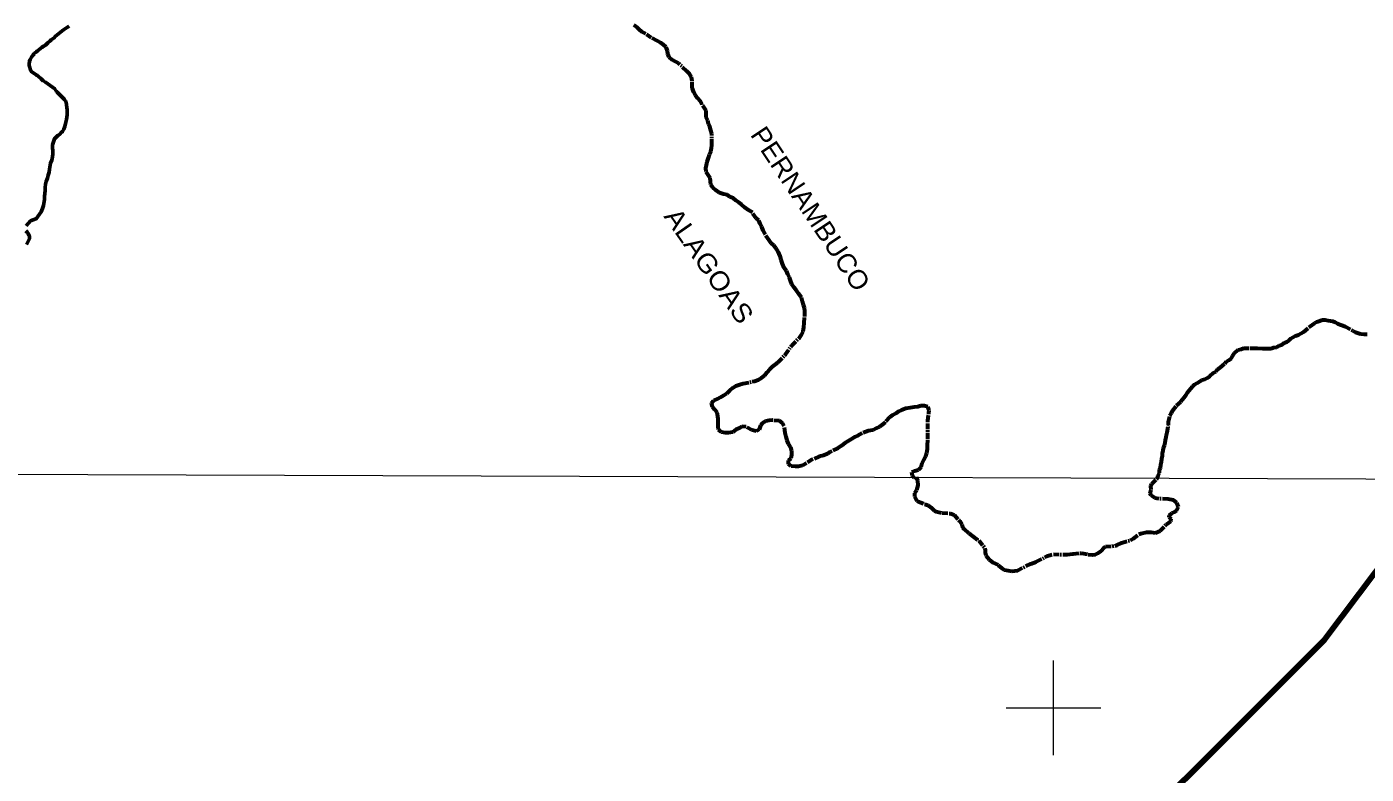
# Model space of a CAD drawing. Extents: x 553962 to 842807, y 8883888 to 9032388.
# Drawn here: x 628336 to 656600, y 8998597 to 9014382 of the extents above; entities that cross this region are included whole.
import ezdxf
from ezdxf.enums import TextEntityAlignment as Align

# ---------------------------------------------------------------- set-up
doc = ezdxf.new("R2010")
doc.units = 0
doc.header["$LTSCALE"] = 20
doc.linetypes.add('LONG_DASH_SHORT_DASH', pattern=[9.9, 6, -1.2, 1.5, -1.2])
for name, color, linetype, lineweight in [('1', 7, 'Continuous', 13), ('2', 7, 'Continuous', 13), ('24', 7, 'Continuous', 25), ('7', 7, 'LONG_DASH_SHORT_DASH', 60), ('9', 7, 'Continuous', 90)]:
    doc.layers.add(name, color=color, linetype=linetype, lineweight=lineweight)
doc.layers.add('42', color=7, linetype='Continuous')

msp = doc.modelspace()

# ---------------------------------------------------------------- linework, layer by layer
at = {"layer": '1'}
msp.add_lwpolyline([(565303.24, 9005146.57), (664889.8, 9004806.7), (719872.1, 9004543.9), (790635.75, 9004109.02)], dxfattribs=at)
for points in [[(646965.9, 9004860.14), (647054.19, 9004901.57), (647053.49, 9004901.57), (647052.79, 9004897.37), (647051.39, 9004891.77), (647051.39, 9004880.57), (647051.39, 9004873.56), (647051.39, 9004869.36), (647051.39, 9004865.16), (647051.39, 9004859.56), (647052.09, 9004852.56), (647052.09, 9004846.96), (647052.09, 9004842.76), (647052.09, 9004842.06), (647052.09, 9004841.36), (647052.09, 9004840.66), (647052.79, 9004840.66), (647053.49, 9004840.66), (647057.69, 9004841.36), (647061.89, 9004842.06), (647068.89, 9004842.76), (647077.29, 9004843.46), (647085.69, 9004847.66), (647091.28, 9004849.06), (647099.68, 9004853.26), (647109.48, 9004853.96), (647116.48, 9004858.16), (647123.48, 9004862.36), (647124.88, 9004863.76), (647124.88, 9004867.96), (647124.88, 9004869.36), (647124.88, 9004870.76), (647124.88, 9004871.46), (647124.88, 9004872.86), (647124.88, 9004874.26), (647124.88, 9004874.96), (647124.88, 9004875.66), (647124.18, 9004874.96), (647122.78, 9004873.56), (647122.08, 9004865.16), (647120.68, 9004858.16), (647119.98, 9004853.96), (647119.98, 9004854.66), (647119.98, 9004855.36), (647119.98, 9004859.56), (647119.98, 9004860.96), (647121.38, 9004862.36), (647122.08, 9004866.56), (647122.08, 9004870.76), (647122.78, 9004876.36), (647122.78, 9004877.76), (647123.48, 9004877.76), (647124.18, 9004877.76), (647124.88, 9004877.76), (647125.57, 9004877.76)], [(647125.57, 9004877.76), (647126.27, 9004877.76), (647125.57, 9004877.76), (647126.27, 9004877.76)]]:
    msp.add_spline(points, degree=3, dxfattribs=at)
at = {"layer": '2'}
for p, q in [((650000, 8999000), (650000, 9001000)), ((649000, 9000000), (651000, 9000000))]:
    msp.add_line(p, q, dxfattribs=at)
at = {"layer": '24', "lineweight": 53}
for points in [[(628385.1, 9013563.68), (628384.6, 9013589.07), (628393.84, 9013653.06), (628406.77, 9013693.54), (628435.26, 9013742.54), (628473.33, 9013786.87), (628489.73, 9013813.25), (628501.45, 9013824.58), (628538.46, 9013852.91), (628556.01, 9013869.9), (628589.9, 9013894.46), (628628.82, 9013933.15), (628651.11, 9013946.39), (628673.69, 9013962.45), (628695.09, 9013973.81), (628729.46, 9013996.5), (628744.73, 9014007.83), (628779.82, 9014042.74), (628830.14, 9014083.35), (628852.46, 9014106), (628910.21, 9014151.33), (628933.88, 9014173.98), (629083.06, 9014298.61), (629109.71, 9014314.69), (629174.02, 9014360.98), (629226.43, 9014394.07)], [(628991.48, 9012087.27), (629022.49, 9012108.06), (629071.71, 9012159.95), (629084.87, 9012162.82), (629086.91, 9012173.17), (629118.13, 9012217.47), (629138.27, 9012273.03), (629161.99, 9012369.03), (629172.03, 9012423.61), (629184.17, 9012523.34), (629184.4, 9012576.01), (629190.21, 9012625.87), (629183.64, 9012680.4), (629167.1, 9012786.62), (629159.15, 9012796.94), (629128.44, 9012844.8), (629090.72, 9012887.94), (628980.3, 9012992.9), (628979.04, 9013000.42), (628970.88, 9013002.28), (628969.23, 9013017.32), (628950.22, 9013031.36), (628929.77, 9013068.92), (628829.8, 9013142.88), (628780.71, 9013176.58), (628727.78, 9013209.32), (628680.58, 9013243.02), (628635.95, 9013283.31), (628574.75, 9013335.78), (628552.3, 9013351.69), (628548.67, 9013360.14), (628426.99, 9013439.68), (628422.47, 9013448.13), (628385.1, 9013563.68)], [(628322.96, 9010177.8), (628415.6, 9010283.43), (628526.31, 9010323.3), (628535.74, 9010328.03), (628642.19, 9010476.04), (628665.66, 9010541.01), (628685.12, 9010606.9), (628709.81, 9010732.07), (628710.23, 9010799.78), (628722.34, 9010925.85), (628722.42, 9010990.74), (628731.83, 9011054.72), (628747.34, 9011116.84), (628773, 9011182.76), (628789.15, 9011246.77), (628807.61, 9011309.84), (628814.77, 9011376.63), (628839.18, 9011499.92), (628861.99, 9011567.71), (628878.49, 9011635.47), (628887.43, 9011699.46), (628887.11, 9011760.58), (628880.69, 9011826.4), (628881.06, 9011890.35), (628917.21, 9012018.37), (628991.48, 9012087.27)], [(628332.67, 9009781.89), (628390, 9009900.58), (628393.8, 9009911.88), (628393.7, 9009960.78), (628392.49, 9009967.36), (628377.96, 9009983.3), (628365.8, 9010017.12), (628342.78, 9010045.26), (628316.93, 9010072.44)]]:
    msp.add_lwpolyline(points, dxfattribs=at)
at = {"layer": '7'}
for points in [[(642587.86, 9012738.16), (642554.96, 9012803.29), (642491.88, 9012875.82), (642448.95, 9012935.89), (642411.02, 9013003.51), (642378.03, 9013091.24), (642377.48, 9013241.87), (642359.6, 9013319.62), (642321.67, 9013387.24), (642261.15, 9013447.23), (642084.67, 9013614.67), (642014.2, 9013649.52), (641953.76, 9013686.91), (641888.24, 9013741.86), (641865.39, 9013807.04), (641855.09, 9013874.78), (641829.68, 9013952.49), (641771.71, 9014002.45), (641713.77, 9014044.88), (641640.76, 9014087.25), (641512.41, 9014146.94), (641383.94, 9014239.28), (641315.98, 9014271.62), (641260.53, 9014321.59), (641210.1, 9014371.59), (641144.61, 9014416.49)], [(642956.54, 9010871.86), (642875.93, 9010931.76), (642812.91, 9010989.23), (642767.47, 9011046.78), (642764.7, 9011117.06), (642756.89, 9011189.84), (642713.95, 9011252.42), (642670.99, 9011320.02), (642668.21, 9011392.81), (642675.5, 9011460.63), (642692.82, 9011531.01), (642720.16, 9011611.47), (642739.99, 9011684.36), (642767.38, 9011749.76), (642787.24, 9011815.12), (642792, 9011885.44), (642791.14, 9012118.93), (642768.26, 9012191.64), (642750.39, 9012266.88), (642720.01, 9012329.51), (642709.69, 9012402.27), (642674.3, 9012462.37), (642668.99, 9012537.67), (642668.71, 9012615.49), (642587.86, 9012738.16)], [(642909.85, 9006525.44), (642972.52, 9006563.38), (643042.72, 9006603.87), (643110.43, 9006636.82), (643173, 9006699.87), (643233.1, 9006755.38), (643300.76, 9006800.88), (643383.57, 9006828.87), (643451.33, 9006846.75), (643689.82, 9006898.03), (643767.59, 9006926), (643840.29, 9006969.01), (643907.92, 9007024.55), (643960.45, 9007085.05), (644012.96, 9007153.08), (644073.05, 9007208.58), (644128.17, 9007249), (644188.27, 9007299.49), (644348.46, 9007460.89), (644480.89, 9007652.31), (644638.55, 9007816.21), (644681.04, 9007874.15), (644715.93, 9007949.63), (644735.69, 9008040.1), (644740.41, 9008122.98), (644752.38, 9008281.21), (644752.04, 9008371.59), (644749.25, 9008446.9), (644726.4, 9008512.08), (644706.06, 9008577.27), (644685.64, 9008662.54), (644630.08, 9008742.64), (644574.56, 9008810.18), (644531.61, 9008875.27), (644478.59, 9008945.34), (644453.19, 9009020.55), (644432.84, 9009088.25), (644394.88, 9009160.89), (644364.49, 9009226.03), (644319.04, 9009288.6), (644283.55, 9009373.8), (644253.08, 9009461.54), (644230.18, 9009539.28), (644192.14, 9009634.51), (644149.18, 9009702.11), (644098.72, 9009762.15), (644045.77, 9009812.13), (643997.81, 9009874.68), (643906.84, 9010017.39), (643876.46, 9010080.02), (643846.01, 9010160.23), (643810.62, 9010220.33), (643780.21, 9010290.5), (643729.77, 9010343), (643646.44, 9010458.12), (643563.34, 9010510.48), (643485.27, 9010562.86), (643417.2, 9010627.84), (643364.27, 9010672.8), (643296.3, 9010710.16), (643238.32, 9010762.63), (643170.39, 9010789.95), (643112.46, 9010829.86), (643034.53, 9010844.58), (642956.54, 9010871.86)], [(653752.91, 9007379.86), (653775.33, 9007427.66), (653812.79, 9007483.05), (653897.87, 9007561.25), (653958.09, 9007576.58), (654010.75, 9007596.9), (654166.44, 9007597.59), (654236.77, 9007595.4), (654307.08, 9007595.71), (654410.08, 9007586.13), (654535.64, 9007586.69), (654593.39, 9007589.46), (654641.03, 9007607.24), (654708.81, 9007615.07), (654761.42, 9007647.94), (654816.58, 9007668.27), (654871.69, 9007706.17), (654924.33, 9007729), (654976.92, 9007766.89), (655011.94, 9007802.19), (655109.68, 9007852.83), (655172.37, 9007878.21), (655219.98, 9007903.52), (655282.61, 9007941.46), (655412.77, 9008052.49), (655515.42, 9008130.76), (655560.53, 9008153.55), (655623.24, 9008171.4), (655673.39, 9008191.71), (655731.14, 9008191.97), (655793.97, 9008179.7), (655896.98, 9008165.09), (655947.29, 9008142.72), (655995.11, 9008112.81), (656042.9, 9008092.95), (656105.76, 9008070.63), (656156.06, 9008050.78), (656319.62, 9007963.65), (656372.47, 9007931.25), (656480.57, 9007899.1), (656550.93, 9007886.86), (656621.24, 9007887.18)], [(652189.58, 9004842.31), (652192.89, 9004859.88), (652210.3, 9004905.15), (652237.7, 9004965.52), (652240.01, 9005018.26), (652259.9, 9005071.07), (652264.68, 9005133.85), (652282.02, 9005196.7), (652289.33, 9005256.98), (652299.14, 9005319.79), (652298.94, 9005370), (652318.81, 9005430.34), (652321.11, 9005485.58), (652340.99, 9005540.91), (652358.35, 9005598.73), (652363.16, 9005653.98), (652380.52, 9005711.8), (652382.85, 9005759.51), (652402.73, 9005814.83), (652424.74, 9005970.58), (652429.5, 9006038.39), (652459.16, 9006164.04), (652491.58, 9006224.44), (652511.48, 9006274.74), (652598.98, 9006380.57), (652686.55, 9006466.32), (652759.05, 9006554.51), (652801.52, 9006612.44), (652831.48, 9006660.27), (652898.96, 9006745.93), (652938.98, 9006788.79), (652979.02, 9006824.11), (653036.64, 9006862.03), (653084.26, 9006887.35), (653139.38, 9006922.74), (653194.55, 9006943.07), (653249.7, 9006968.42), (653302.3, 9007006.31), (653379.89, 9007074.44), (653432.53, 9007099.78), (653465.01, 9007145.11), (653520.09, 9007188.03), (653615.2, 9007271.3), (653652.71, 9007314.14), (653697.82, 9007339.45), (653752.91, 9007379.86)], [(644220.53, 9006056.75), (644074.76, 9006071.16), (644001.92, 9006068.33), (643934.14, 9006052.96), (643863.95, 9006012.47), (643821.43, 9005959.55), (643789.07, 9005879.05), (643726.41, 9005838.59), (643645.92, 9005865.85), (643512.5, 9005935.56), (643434.61, 9005937.72), (643374.44, 9005902.3), (643301.68, 9005876.86), (643231.54, 9005821.3), (643141.15, 9005805.83), (643070.8, 9005805.52), (642992.85, 9005822.74), (642932.38, 9005870.18), (642927.1, 9005937.95), (642924.27, 9006023.31), (642924.01, 9006093.62), (642921.25, 9006161.4), (642900.86, 9006239.15), (642847.89, 9006296.66), (642804.96, 9006354.22), (642787.08, 9006434.49), (642834.6, 9006492.46), (642909.85, 9006525.44)], [(647062.29, 9004859.81), (647025.93, 9004904.34), (647013.1, 9004977.1), (647078.31, 9005005.01), (647151.09, 9005022.92), (647211.16, 9005080.94), (647230.94, 9005163.88), (647263.32, 9005239.35), (647305.74, 9005314.87), (647325.58, 9005382.75), (647340.36, 9005460.65), (647345.1, 9005535.99), (647349.56, 9005686.66), (647348.16, 9006058.24), (647370.16, 9006219.03), (647374.93, 9006286.84), (647347.04, 9006357.02), (647279.14, 9006376.8), (647201.27, 9006376.45), (647136.04, 9006353.56), (647063.2, 9006350.72), (646977.86, 9006332.76), (646882.45, 9006322.29), (646794.66, 9006286.75), (646729.46, 9006256.33), (646676.87, 9006213.41), (646604.13, 9006182.95), (646549.04, 9006135), (646446.46, 9006026.58), (646386.35, 9005976.09), (646331.24, 9005935.67), (646266.03, 9005907.76), (646190.83, 9005864.74), (646097.95, 9005846.74), (645962.46, 9005800.94), (645879.75, 9005750.35), (645814.54, 9005722.44), (645739.35, 9005674.39), (645666.65, 9005633.89), (645598.99, 9005588.39), (645528.86, 9005532.84), (645448.65, 9005484.77), (645288.17, 9005403.7), (645230.54, 9005363.27), (645150.28, 9005327.75), (645057.4, 9005307.25), (644911.93, 9005243.82), (644769.07, 9005152.78), (644701.37, 9005117.32), (644621.05, 9005096.87), (644548.21, 9005094.03), (644465.26, 9005103.7), (644409.84, 9005143.63), (644412.07, 9005221.48), (644464.65, 9005269.42), (644479.45, 9005342.31), (644479.17, 9005417.63), (644458.77, 9005497.89), (644408.24, 9005575.5), (644377.82, 9005648.18), (644359.96, 9005720.92), (644342.07, 9005803.7), (644318.93, 9005944.2), (644280.99, 9006014.34), (644220.53, 9006056.75)], [(647102.14, 9004868.15), (647133.78, 9004797.38), (647139.66, 9004697.65), (647112.69, 9004599.29), (647071.38, 9004533.61), (647065.45, 9004510.86), (647070.19, 9004465.39), (647114.8, 9004372.73), (647145.92, 9004353.46), (647287.94, 9004301.41)], [(652571.58, 9004354.94), (652533.9, 9004385.02), (652418.68, 9004407.76), (652184.86, 9004417.28), (652149.15, 9004426.99), (652060.01, 9004486.64), (652040.78, 9004529.23), (652062.05, 9004603.37), (652057.04, 9004679.76), (652075.52, 9004729.79), (652189.58, 9004842.31)], [(647287.94, 9004301.41), (647349.81, 9004278.74), (647428.9, 9004219.97), (647491, 9004161.74), (647523.88, 9004147.13), (647653.55, 9004116.88), (647828.84, 9004104.65), (647906.23, 9004077.1), (648025.03, 9003938.34), (648068.85, 9003867.83), (648090.9, 9003802.85), (648115.21, 9003770.69), (648211.49, 9003685.24), (648303.18, 9003619.49)], [(651844.98, 9003677.61), (651965.01, 9003709.1), (652060.11, 9003710.61), (652150.31, 9003698.18), (652205.6, 9003715.67), (652249.31, 9003739.26), (652381.28, 9003868.95), (652474.96, 9003944.01), (652487.09, 9003963.64), (652485.62, 9003982.87), (652440.35, 9004026.74), (652444.4, 9004062.02), (652495.76, 9004109.49), (652561.86, 9004140.73), (652594.18, 9004165.53), (652627.28, 9004213.05), (652637.1, 9004247.33), (652602.12, 9004330.56), (652571.58, 9004354.94)], [(650919.86, 9003259.53), (650935.63, 9003267.11), (651004.3, 9003314.59), (651061.79, 9003378.14), (651097.35, 9003405.63), (651296.72, 9003419.97), (651339.53, 9003432.81), (651440.68, 9003482.24), (651638.39, 9003546.19), (651687.32, 9003573.81), (651801.82, 9003666.28), (651844.98, 9003677.61)], [(648303.18, 9003619.49), (648427.45, 9003530.37), (648554.25, 9003368.87), (648558.06, 9003321.06)], [(648558.06, 9003321.06), (648561.28, 9003280.6), (648575.31, 9003215.53), (648643.25, 9003134.48), (648724.5, 9003071.99), (648834.82, 9003014.77), (648910.69, 9002950.66), (648970.68, 9002913.91), (649048.04, 9002899.42)], [(649048.04, 9002899.42), (649123.38, 9002885.31), (649239.26, 9002899.33), (649525.44, 9003042.3), (649645.98, 9003087.14)], [(649645.98, 9003087.14), (649861.15, 9003200.63), (649998.01, 9003241.43), (650289.5, 9003235.01), (650416.35, 9003253.8), (650598.88, 9003267.88), (650731.64, 9003237.78), (650826.91, 9003233.89), (650879.72, 9003240.23), (650919.86, 9003259.53)]]:
    msp.add_lwpolyline(points, dxfattribs=at)
at = {"layer": '9'}
msp.add_lwpolyline([(635350.74, 8977923.86), (636116.78, 8981777.4), (642227.98, 8989744.8), (647160.35, 8990513.96), (649828.01, 8995545.55), (655722.5, 9001435.46), (661506.7, 9009120.33)], dxfattribs=at)

# ---------------------------------------------------------------- texts
at = {"layer": '42'}
for s, rotation, width, p in [('PERNAMBUCO', 303.725, 1.05, (644707.52, 9010428.02)), ('ALAGOAS', 304.834, 1.1, (642567.72, 9009221.67))]:
    msp.add_text(s, height=400, rotation=rotation, dxfattribs=dict(at, width=width)).set_placement(p, align=Align.CENTER)

doc.saveas('drawing.dxf')
